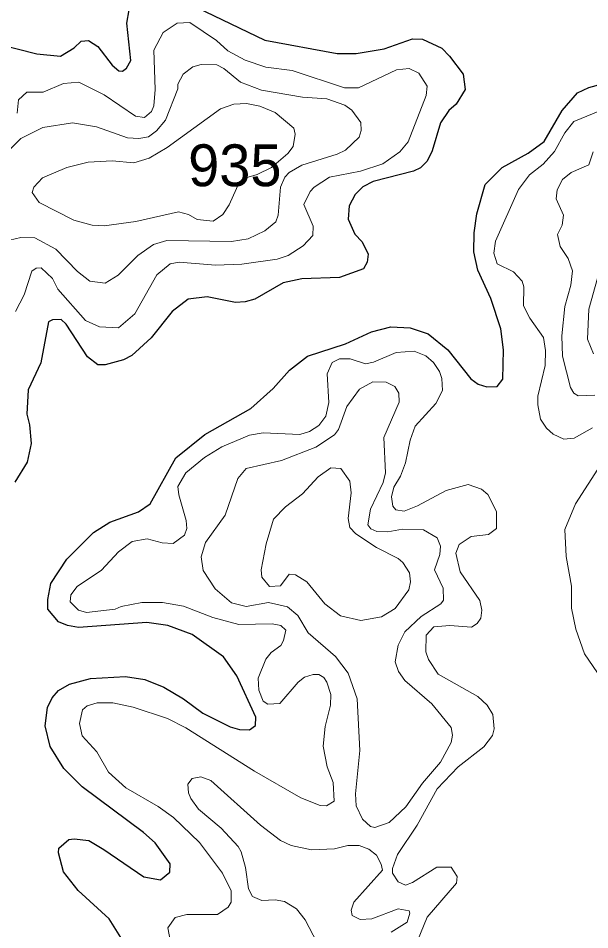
# Model space of a CAD drawing. Extents: x 763.2 to 816.8, y 7896.5 to 7952.7.
# Drawn here: x 769.719 to 771.903, y 7922.705 to 7926.189 of the extents above; entities that cross this region are included whole.
import ezdxf

# ---------------------------------------------------------------- set-up
doc = ezdxf.new("R2010")
doc.units = 0
doc.header["$LTSCALE"] = 0.064
doc.layers.add('1', color=7, linetype='Continuous', lineweight=25)
doc.layers.add('2', color=7, linetype='Continuous', lineweight=13)
doc.layers.add('21', color=7, linetype='Continuous')

msp = doc.modelspace()

# ---------------------------------------------------------------- linework, layer by layer
at = {"layer": '1'}
for points in [[(770.3347, 7926.2628), (770.6616, 7926.1047), (770.9377, 7926.0538), (771.01, 7926.0539), (771.117, 7926.0718), (771.2263, 7926.1095)], [(769.6427, 7926.0898), (769.7898, 7926.0522), (769.8804, 7926.0441), (769.9318, 7926.075), (769.9586, 7926.1009), (769.9876, 7926.1029), (770.0231, 7926.08), (770.0781, 7926.0091), (770.1032, 7925.9872), (770.1171, 7925.9865), (770.1325, 7925.9979), (770.1496, 7926.0267), (770.1335, 7926.1698), (770.1431, 7926.2208)], [(771.2263, 7926.1095), (771.2639, 7926.1081), (771.3372, 7926.074), (771.3675, 7926.0439), (771.4197, 7925.9748), (771.4264, 7925.9158)], [(770.554, 7923.6758), (770.5034, 7923.7474), (770.3836, 7923.8332), (770.2902, 7923.8679), (770.2105, 7923.8795), (769.9493, 7923.86), (769.9065, 7923.8671), (769.8731, 7923.8819), (769.8314, 7923.9302), (769.8312, 7923.9668), (769.8431, 7924.0287), (769.9038, 7924.1217), (770.0068, 7924.223), (770.0686, 7924.2622), (770.1783, 7924.3024), (770.2227, 7924.3324), (770.3208, 7924.5087), (770.4314, 7924.5981), (770.6082, 7924.6965), (770.6931, 7924.7731), (770.7551, 7924.8431), (770.8246, 7924.8965), (770.9698, 7924.9446), (771.0692, 7924.9906), (771.1424, 7925.0087), (771.2163, 7925.0053), (771.2857, 7924.982), (771.3614, 7924.9209), (771.4492, 7924.8104), (771.4772, 7924.7905), (771.5096, 7924.7802), (771.5494, 7924.7815), (771.5713, 7924.8097), (771.5731, 7924.9216), (771.5634, 7925.002), (771.5246, 7925.117), (771.4754, 7925.2256), (771.4596, 7925.2963), (771.4613, 7925.3685), (771.4713, 7925.4415), (771.5031, 7925.5533), (771.5681, 7925.6183), (771.6673, 7925.6731), (771.7295, 7925.718), (771.7981, 7925.8353), (771.8568, 7925.9037), (771.8993, 7925.9237), (771.9875, 7925.9476)], [(771.4264, 7925.9158), (771.3925, 7925.8595), (771.364, 7925.8363), (771.3328, 7925.7885), (771.3003, 7925.6816), (771.2816, 7925.6417), (771.2559, 7925.6164), (771.2301, 7925.6038), (771.0751, 7925.564), (771.0363, 7925.5447), (771.0063, 7925.5153), (770.9834, 7925.4711), (770.9801, 7925.4205), (771.0057, 7925.3629), (771.0332, 7925.3334), (771.0566, 7925.2864), (771.0519, 7925.256), (771.0382, 7925.2305), (770.9468, 7925.1978), (770.8021, 7925.1927), (770.7315, 7925.1767), (770.623, 7925.1147), (770.5859, 7925.1042), (770.5491, 7925.1024), (770.4414, 7925.1235), (770.3684, 7925.1152), (770.3071, 7925.0673), (770.2269, 7924.9675), (770.1528, 7924.8998), (770.1205, 7924.8833), (770.0512, 7924.8644), (770.0228, 7924.8645), (769.9833, 7924.8946), (769.9018, 7925.019), (769.8821, 7925.0376), (769.8499, 7925.0364), (769.8344, 7925.0278), (769.8054, 7924.8714), (769.7566, 7924.7677), (769.7519, 7924.6748), (769.7619, 7924.6349), (769.7683, 7924.5632), (769.7522, 7924.4917), (769.7054, 7924.4149)], [(770.1175, 7922.6653), (770.0664, 7922.7466), (769.9476, 7922.8542), (769.8921, 7922.9259), (769.8721, 7922.9987), (769.8737, 7923.016), (769.9116, 7923.0494), (769.9319, 7923.0526), (769.9886, 7923.0461), (770.0462, 7923.0118), (770.1982, 7922.9065), (770.2629, 7922.896), (770.2983, 7922.9246), (770.2991, 7922.9568), (770.2417, 7923.0364), (770.1979, 7923.077), (769.9629, 7923.2513), (769.8934, 7923.3209), (769.8412, 7923.4057), (769.8211, 7923.4836), (769.831, 7923.5542), (769.8479, 7923.5909), (769.8731, 7923.6192), (769.9148, 7923.6429), (769.9948, 7923.6654), (770.1286, 7923.6727), (770.2022, 7923.6614), (770.2755, 7923.6317), (770.3501, 7923.5876), (770.4238, 7923.5327), (770.5293, 7923.4803)], [(770.5293, 7923.4803), (770.5648, 7923.4707), (770.603, 7923.4695), (770.626, 7923.4849), (770.6263, 7923.5179), (770.554, 7923.6758)]]:
    msp.add_lwpolyline(points, dxfattribs=at)
at = {"layer": '2'}
for points in [[(769.7142, 7925.8251), (769.7193, 7925.8772), (769.7513, 7925.9059), (769.8136, 7925.9062), (769.8917, 7925.9388), (769.9508, 7925.9436), (770.0474, 7925.8957), (770.1665, 7925.8147), (770.2009, 7925.8095), (770.2278, 7925.8317), (770.2368, 7925.8534), (770.2416, 7925.9168), (770.2371, 7926.0663), (770.2729, 7926.1343), (770.3265, 7926.1701), (770.3743, 7926.172), (770.4767, 7926.1031), (770.5192, 7926.0644), (770.5863, 7926.0284), (770.6651, 7926.0018), (770.7654, 7925.9882), (770.9655, 7925.9219), (771.0189, 7925.9226), (771.1644, 7925.9915), (771.2134, 7925.9963), (771.2504, 7925.9783), (771.2817, 7925.9287), (771.2785, 7925.8938), (771.2088, 7925.7157), (771.1779, 7925.6773), (771.1125, 7925.6322), (771.0264, 7925.6038), (770.9087, 7925.581), (770.8504, 7925.5434), (770.8343, 7925.5258), (770.8106, 7925.4771), (770.8458, 7925.3938), (770.8449, 7925.3584), (770.8074, 7925.3191), (770.7502, 7925.2818), (770.7078, 7925.2678), (770.5728, 7925.2487), (770.4728, 7925.2453), (770.3336, 7925.2567), (770.2988, 7925.2505), (770.2485, 7925.2074), (770.164, 7925.0592), (770.1023, 7925.0054), (770.0297, 7925.0087), (769.9758, 7925.0337), (769.8703, 7925.1529), (769.8492, 7925.1937), (769.806, 7925.2341), (769.7877, 7925.2339), (769.771, 7925.2215), (769.7418, 7925.1313), (769.7083, 7925.0675)], [(769.6848, 7925.3407), (769.728, 7925.3504), (769.7825, 7925.3488), (769.8621, 7925.3059), (769.9446, 7925.2208), (769.992, 7925.184), (770.0514, 7925.1763), (770.1008, 7925.2066), (770.1762, 7925.2815), (770.2353, 7925.3242), (770.2863, 7925.3389), (770.5341, 7925.3357), (770.5979, 7925.3458), (770.6618, 7925.3764), (770.7031, 7925.4099), (770.7117, 7925.4354), (770.7207, 7925.5426), (770.7375, 7925.5811), (770.7536, 7925.5994), (770.8021, 7925.6265), (770.9376, 7925.6695), (770.969, 7925.6847), (771.0218, 7925.7345), (771.0289, 7925.7598), (771.0283, 7925.7898), (770.9938, 7925.8374), (770.9664, 7925.8564), (770.8983, 7925.88), (770.8049, 7925.8867), (770.6484, 7925.914), (770.5683, 7925.9442), (770.5042, 7925.9969), (770.4782, 7926.0104), (770.4183, 7926.0111), (770.3856, 7926.003), (770.3485, 7925.9742), (770.3291, 7925.9366), (770.3285, 7925.9188), (770.2812, 7925.7992), (770.2469, 7925.7583), (770.2163, 7925.7352), (770.1802, 7925.7285), (770.1364, 7925.7315), (770.0174, 7925.7734), (769.9263, 7925.7891)], [(771.97, 7925.8465), (771.8418, 7925.7934)], [(769.9263, 7925.7891), (769.8122, 7925.7709), (769.728, 7925.7286), (769.6825, 7925.6835), (769.6511, 7925.6399), (769.6338, 7925.5738)], [(771.8418, 7925.7934), (771.8076, 7925.7508), (771.7685, 7925.6791), (771.7258, 7925.6314), (771.6733, 7925.5904), (771.6308, 7925.5335)], [(771.9229, 7924.7483), (771.859, 7924.746), (771.843, 7924.7555), (771.8295, 7924.7769), (771.7989, 7924.8974), (771.7969, 7924.9743), (771.8082, 7925.0873), (771.831, 7925.1687), (771.8376, 7925.2228), (771.8205, 7925.2705), (771.7897, 7925.3166), (771.7803, 7925.3618), (771.7979, 7925.3983), (771.8026, 7925.4365), (771.7752, 7925.4981), (771.7785, 7925.5327), (771.7994, 7925.5718), (771.8316, 7925.5989), (771.8992, 7925.6277), (771.9157, 7925.6774)], [(771.6308, 7925.5335), (771.5434, 7925.3367), (771.5367, 7925.2901), (771.5494, 7925.2494), (771.6115, 7925.2188), (771.6448, 7925.1834), (771.6516, 7925.1615), (771.6504, 7925.0893), (771.6736, 7925.0418), (771.7262, 7924.9689), (771.7339, 7924.9189), (771.7325, 7924.8615), (771.7045, 7924.744), (771.7045, 7924.7112), (771.7154, 7924.6566), (771.7382, 7924.6214), (771.7636, 7924.5994), (771.8039, 7924.5801), (771.8442, 7924.5834)], [(771.9329, 7925.195), (771.9001, 7925.0767), (771.895, 7924.9617), (771.9173, 7924.9058)], [(770.2691, 7924.1838), (770.3112, 7924.1804), (770.3535, 7924.2123), (770.3631, 7924.2385), (770.3601, 7924.2693), (770.3321, 7924.3667), (770.3292, 7924.3992), (770.3597, 7924.4509), (770.4311, 7924.5098), (770.4963, 7924.5501), (770.603, 7924.5947), (770.6553, 7924.6044), (770.7949, 7924.5978), (770.8326, 7924.6093), (770.8677, 7924.6325), (770.8938, 7924.6679), (770.9055, 7924.7196), (770.8994, 7924.83), (770.9192, 7924.8725), (770.9469, 7924.8869), (770.9874, 7924.8867), (771.0455, 7924.8673), (771.0766, 7924.8739), (771.163, 7924.9113), (771.2322, 7924.9166), (771.2761, 7924.8981), (771.3066, 7924.8722), (771.3293, 7924.8383), (771.3383, 7924.8119), (771.341, 7924.7656), (771.3148, 7924.7165), (771.2362, 7924.6299), (771.2172, 7924.5762), (771.1993, 7924.4896), (771.1803, 7924.439), (771.1538, 7924.3958), (771.1458, 7924.3588), (771.1505, 7924.3241), (771.1626, 7924.3103), (771.1937, 7924.304), (771.2453, 7924.3247), (771.3543, 7924.3841), (771.4379, 7924.4067), (771.4896, 7924.3893), (771.5135, 7924.3688), (771.5467, 7924.303), (771.547, 7924.2382), (771.5164, 7924.2153), (771.4498, 7924.2081), (771.4038, 7924.177), (771.3909, 7924.1439), (771.4078, 7924.0732), (771.483, 7923.9637), (771.4907, 7923.9256), (771.4874, 7923.8951), (771.4725, 7923.875), (771.4516, 7923.8617), (771.3683, 7923.8681), (771.3074, 7923.8627), (771.2777, 7923.8313), (771.2767, 7923.7668), (771.2864, 7923.7381), (771.3239, 7923.6819), (771.476, 7923.5969), (771.5113, 7923.5628), (771.5332, 7923.5279), (771.5385, 7923.473), (771.5318, 7923.4466), (771.499, 7923.4034), (771.4005, 7923.3273), (771.3199, 7923.2435), (771.243, 7923.1045), (771.1687, 7922.9918), (771.149, 7922.9389), (771.1496, 7922.9217), (771.171, 7922.8883), (771.1993, 7922.8757), (771.2262, 7922.8855), (771.3185, 7922.9442), (771.3736, 7922.9443), (771.397, 7922.9082), (771.3933, 7922.8833), (771.2817, 7922.7532), (771.2329, 7922.6345)], [(771.8442, 7924.5834), (771.9138, 7924.6226)], [(771.9453, 7924.4832), (771.8487, 7924.3326), (771.808, 7924.2339), (771.8126, 7924.1316), (771.8337, 7924.0178), (771.833, 7923.934), (771.8499, 7923.8535), (771.883, 7923.7593), (771.9666, 7923.6386)], [(769.9441, 7924.0171), (770.0368, 7924.0794), (770.1021, 7924.149), (770.1536, 7924.1883), (770.2112, 7924.1983), (770.2691, 7924.1838)], [(770.3124, 7922.5984), (770.2898, 7922.7126), (770.3184, 7922.7515), (770.3632, 7922.7636), (770.4799, 7922.7637), (770.5205, 7922.7912), (770.533, 7922.8103), (770.5328, 7922.8531), (770.4993, 7922.9212), (770.4121, 7923.0386), (770.312, 7923.1334), (770.2532, 7923.1762), (770.1293, 7923.2474), (770.0635, 7923.3066), (770.0189, 7923.3845), (769.9624, 7923.4465), (769.9525, 7923.4934), (769.9642, 7923.5453), (769.9815, 7923.5609), (770.02, 7923.5721), (770.0797, 7923.5721), (770.1573, 7923.556), (770.2888, 7923.5116), (770.3593, 7923.4761), (770.6214, 7923.3109), (770.7983, 7923.2094), (770.8728, 7923.1794), (770.8968, 7923.1779), (770.9266, 7923.1962), (770.9222, 7923.2676), (770.8992, 7923.3274), (770.8844, 7923.4063), (770.8919, 7923.4817), (770.912, 7923.5626), (770.9137, 7923.6042), (770.898, 7923.6515), (770.8864, 7923.6684), (770.8676, 7923.6801), (770.8464, 7923.6807), (770.8132, 7923.6704), (770.7885, 7923.6505), (770.7185, 7923.5698), (770.6722, 7923.5672), (770.6548, 7923.5787), (770.6385, 7923.6209), (770.6362, 7923.6659), (770.6653, 7923.7384), (770.685, 7923.7639), (770.7223, 7923.7917), (770.7329, 7923.81), (770.7413, 7923.8499), (770.7226, 7923.8681), (770.6897, 7923.8746), (770.5623, 7923.8716), (770.463, 7923.898), (770.3508, 7923.9414), (770.2704, 7923.9551), (770.1915, 7923.9551), (770.1126, 7923.9404), (770.0888, 7923.9299), (769.9801, 7923.9174), (769.9485, 7923.9261), (769.9167, 7923.9587), (769.9195, 7923.9853), (769.9441, 7924.0171)], [(770.8614, 7922.6553), (770.8154, 7922.7433), (770.7824, 7922.785), (770.7367, 7922.8133), (770.7004, 7922.8195), (770.6496, 7922.8165), (770.6143, 7922.8323), (770.5983, 7922.8613), (770.5868, 7922.9428), (770.5706, 7923.0026), (770.559, 7923.0228), (770.4943, 7923.0928), (770.4082, 7923.1659), (770.3782, 7923.2059), (770.3695, 7923.2278), (770.3667, 7923.261), (770.3838, 7923.2823), (770.4169, 7923.2895), (770.4549, 7923.2756), (770.6448, 7923.1049), (770.7217, 7923.0464), (770.7621, 7923.027), (770.8393, 7923.0106), (770.9277, 7923.0137), (770.9786, 7923.0269), (771.0213, 7923.0271), (771.0591, 7923.013), (771.0875, 7922.9894), (771.1064, 7922.9554), (771.1108, 7922.9329), (771.001, 7922.8106), (770.9914, 7922.7792), (770.9945, 7922.7595), (771.0258, 7922.7441), (771.0704, 7922.7471), (771.1703, 7922.7849), (771.2127, 7922.7765), (771.216, 7922.7678), (771.2057, 7922.7335), (771.1447, 7922.6951)]]:
    msp.add_lwpolyline(points, dxfattribs=at)
for points in [[(770.7493, 7925.6711), (770.7698, 7925.6978), (770.7775, 7925.7459), (770.7726, 7925.7688), (770.7003, 7925.8287), (770.6425, 7925.8528), (770.5912, 7925.8632), (770.5425, 7925.8599), (770.492, 7925.8427), (770.2877, 7925.694), (770.2193, 7925.6532), (770.1605, 7925.6365), (770.0773, 7925.643), (769.9861, 7925.6382), (769.9048, 7925.6183), (769.8107, 7925.5781), (769.7779, 7925.5428), (769.7718, 7925.5224), (769.7992, 7925.4848), (769.9312, 7925.4164), (770.0018, 7925.3972), (770.0472, 7925.395), (770.1683, 7925.4123), (770.3311, 7925.4482), (770.369, 7925.4386), (770.4027, 7925.4193), (770.464, 7925.413), (770.5013, 7925.4382), (770.5251, 7925.4751), (770.5644, 7925.563), (770.5848, 7925.5777), (770.6321, 7925.5913), (770.6865, 7925.6181)], [(770.9751, 7924.7052), (771.023, 7924.7705), (771.0743, 7924.7995), (771.125, 7924.798), (771.158, 7924.7806), (771.1736, 7924.7557), (771.1749, 7924.7206), (771.1161, 7924.5862), (771.1219, 7924.4509), (771.1139, 7924.414), (771.0652, 7924.3117), (771.0555, 7924.2528), (771.0668, 7924.2366), (771.0888, 7924.2264), (771.1316, 7924.2257), (771.1874, 7924.2362), (771.2683, 7924.233), (771.3206, 7924.2024), (771.3329, 7924.1707), (771.3297, 7924.1392), (771.31, 7924.0807), (771.3428, 7924.0104), (771.3443, 7923.964), (771.3338, 7923.95), (771.2586, 7923.9022), (771.1967, 7923.8434), (771.1715, 7923.7928), (771.1589, 7923.7286), (771.172, 7923.6923), (771.1961, 7923.6579), (771.2994, 7923.5681), (771.374, 7923.4777), (771.3786, 7923.4479), (771.3741, 7923.42), (771.3321, 7923.3459), (771.2643, 7923.2648), (771.1998, 7923.1743), (771.1368, 7923.1147), (771.0816, 7923.0957), (771.0653, 7923.099), (771.0348, 7923.1275), (771.0109, 7923.1789), (771.0077, 7923.2246), (771.024, 7923.3905), (771.0139, 7923.5877), (770.9795, 7923.6856), (770.9313, 7923.7487), (770.8269, 7923.8399), (770.7876, 7923.9053), (770.7476, 7923.9394), (770.6755, 7923.9551), (770.5901, 7923.9406), (770.5344, 7923.9538), (770.4712, 7924.0083), (770.4256, 7924.0782), (770.4179, 7924.1295), (770.4341, 7924.1853), (770.5092, 7924.2899), (770.5585, 7924.4291), (770.5896, 7924.4681), (770.7252, 7924.4987), (770.8567, 7924.5495), (770.927, 7924.5962), (770.9433, 7924.6161)], [(771.0085, 7924.2179), (770.9862, 7924.242), (770.9798, 7924.2767), (770.9909, 7924.3753), (770.9862, 7924.4197), (770.9516, 7924.4677), (770.9133, 7924.4708), (770.8655, 7924.4358), (770.8049, 7924.3704), (770.7408, 7924.3212), (770.6939, 7924.2737), (770.6661, 7924.1801), (770.6478, 7924.0801), (770.6496, 7924.0523), (770.6792, 7924.0163), (770.7214, 7924.019), (770.7548, 7924.0634), (770.7784, 7924.0617), (770.8219, 7924.034), (770.8909, 7923.9502), (770.9508, 7923.904), (771.0282, 7923.8862), (771.1078, 7923.901), (771.1592, 7923.9327), (771.2114, 7924.0042), (771.2179, 7924.0348), (771.2136, 7924.0684), (771.1893, 7924.1085), (771.1713, 7924.1236), (771.0882, 7924.1656)]]:
    msp.add_lwpolyline(points, close=True, dxfattribs=at)

# ---------------------------------------------------------------- texts
at = {"layer": '21'}
msp.add_text('935', height=0.16, dxfattribs=at).set_placement((770.368, 7925.5465))

doc.saveas('drawing.dxf')
